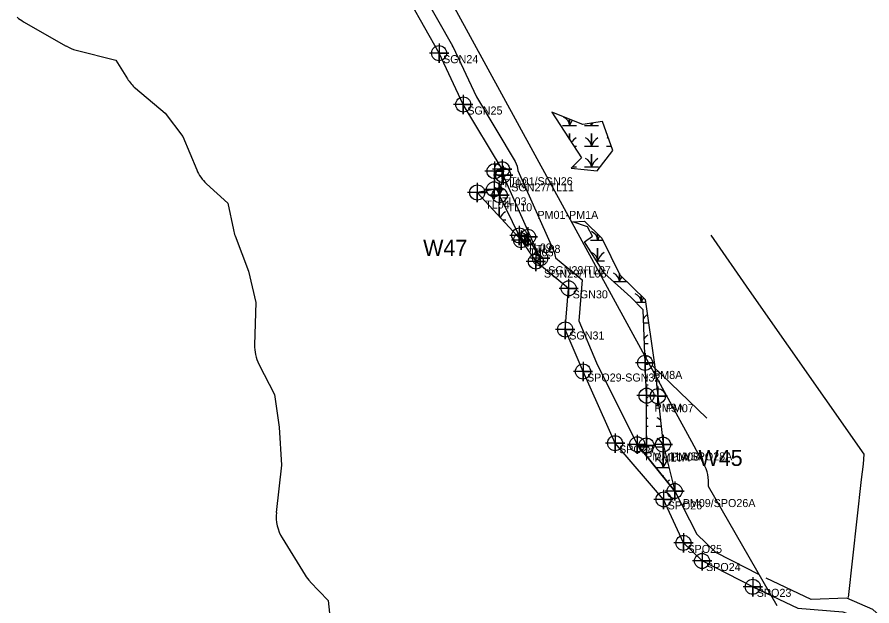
# Model space of a CAD drawing. Extents: x 1253697 to 1278588, y 912189 to 981699.
# Drawn here: x 1255014 to 1256080, y 949469 to 950203 of the extents above; entities that cross this region are included whole.
import ezdxf

# ---------------------------------------------------------------- set-up
doc = ezdxf.new("R2010")
doc.units = 0
for name, color, linetype in [('Default', 7, 'Continuous'), ('Exist Environmental Wetland Boundary', 7, 'Continuous'), ('Exist Environmental Wetland Boundary Cogo Comment', 7, 'Continuous'), ('Exist Environmental Wetland Boundary Cogo Number', 7, 'Continuous'), ('Exist Environmental Wetland Boundary Cogo Point CELL', 7, 'Continuous'), ('Exist Hydro Jurisdictional Stream or Body of Water Mitigable', 7, 'Continuous'), ('Exist Hydro Jurisdictional Stream or Body of Water Mitigable Cogo Comment', 7, 'Continuous'), ('Exist Hydro Jurisdictional Stream or Body of Water Mitigable Cogo Point CELL', 7, 'Continuous'), ('Exist Hydro Swamp or Marsh', 7, 'Continuous')]:
    doc.layers.add(name, color=color, linetype=linetype)

msp = doc.modelspace()

# ---------------------------------------------------------------- linework, layer by layer
at = {"layer": 'Default'}
for p, q in [((1255022.4, 950197.3), (1255075.4, 950167)), ((1255022.4, 950197.3), (1255075.4, 950167)), ((1255022.4, 950197.3), (1255075.4, 950167)), ((1255022.4, 950197.3), (1255075.4, 950167)), ((1255873.8, 949703.2), (1255806.2, 949768.1)), ((1255961.5, 949469), (1255875.8, 949617.7)), ((1255961.5, 949469), (1255875.8, 949617.7)), ((1255961.5, 949469), (1255875.8, 949617.7)), ((1255961.5, 949469), (1255875.8, 949617.7)), ((1255344.6, 949553.8), (1255373.3, 949507.4)), ((1255344.6, 949553.8), (1255373.3, 949507.4)), ((1255344.6, 949553.8), (1255373.3, 949507.4)), ((1255344.6, 949553.8), (1255373.3, 949507.4))]:
    msp.add_line(p, q, dxfattribs=at)
for points in [[(1255869.9, 949646.5), (1255855.1, 949673.5), (1255540.4, 950250.2)], [(1255869.9, 949646.5), (1255855.1, 949673.5), (1255540.4, 950250.2)], [(1255869.9, 949646.5), (1255855.1, 949673.5), (1255540.4, 950250.2)], [(1255869.9, 949646.5), (1255855.1, 949673.5), (1255540.4, 950250.2)], [(1255088.1, 950161.9), (1255137.4, 950149.5), (1255151.8, 950126.2)], [(1255088.1, 950161.9), (1255137.4, 950149.5), (1255151.8, 950126.2)], [(1255088.1, 950161.9), (1255137.4, 950149.5), (1255151.8, 950126.2)], [(1255088.1, 950161.9), (1255137.4, 950149.5), (1255151.8, 950126.2)], [(1255161.9, 950114.5), (1255198.9, 950083.1), (1255220.9, 950054), (1255238.2, 950012.7)], [(1255161.9, 950114.5), (1255198.9, 950083.1), (1255220.9, 950054), (1255238.2, 950012.7)], [(1255161.9, 950114.5), (1255198.9, 950083.1), (1255220.9, 950054), (1255238.2, 950012.7)], [(1255161.9, 950114.5), (1255198.9, 950083.1), (1255220.9, 950054), (1255238.2, 950012.7)], [(1255250.4, 949995.3), (1255276.8, 949970.9), (1255283.9, 949937.7)], [(1255250.4, 949995.3), (1255276.8, 949970.9), (1255283.9, 949937.7)], [(1255250.4, 949995.3), (1255276.8, 949970.9), (1255283.9, 949937.7)], [(1255250.4, 949995.3), (1255276.8, 949970.9), (1255283.9, 949937.7)], [(1255286.1, 949930.4), (1255302.9, 949886.5), (1255311.8, 949847.4), (1255310.3, 949794.6)], [(1255286.1, 949930.4), (1255302.9, 949886.5), (1255311.8, 949847.4), (1255310.3, 949794.6)], [(1255286.1, 949930.4), (1255302.9, 949886.5), (1255311.8, 949847.4), (1255310.3, 949794.6)], [(1255286.1, 949930.4), (1255302.9, 949886.5), (1255311.8, 949847.4), (1255310.3, 949794.6)], [(1255315.7, 949770.5), (1255335.1, 949732.5), (1255340.9, 949692), (1255343.8, 949644.3), (1255337.4, 949585.4)], [(1255315.7, 949770.5), (1255335.1, 949732.5), (1255340.9, 949692), (1255343.8, 949644.3), (1255337.4, 949585.4)], [(1255315.7, 949770.5), (1255335.1, 949732.5), (1255340.9, 949692), (1255343.8, 949644.3), (1255337.4, 949585.4)], [(1255315.7, 949770.5), (1255335.1, 949732.5), (1255340.9, 949692), (1255343.8, 949644.3), (1255337.4, 949585.4)], [(1255379.6, 949499.2), (1255402, 949475.7), (1255405.6, 949440.6)], [(1255379.6, 949499.2), (1255402, 949475.7), (1255405.6, 949440.6)], [(1255379.6, 949499.2), (1255402, 949475.7), (1255405.6, 949440.6)], [(1255379.6, 949499.2), (1255402, 949475.7), (1255405.6, 949440.6)]]:
    msp.add_lwpolyline(points, dxfattribs=at)
for centre, start, end in [((1255047.3, 950240.7), 228.8582, 240.1777), ((1255047.3, 950240.7), 228.8582, 240.1777), ((1255047.3, 950240.7), 228.8582, 240.1777), ((1255047.3, 950240.7), 228.8582, 240.1777), ((1255100.3, 950210.4), 240.1777, 255.9018), ((1255100.3, 950210.4), 240.1777, 255.9018), ((1255100.3, 950210.4), 240.1777, 255.9018), ((1255100.3, 950210.4), 240.1777, 255.9018), ((1255194.3, 950152.6), 211.853, 229.6038), ((1255194.3, 950152.6), 211.853, 229.6038), ((1255194.3, 950152.6), 211.853, 229.6038), ((1255194.3, 950152.6), 211.853, 229.6038), ((1255284.3, 950032), 202.7485, 227.1975), ((1255284.3, 950032), 202.7485, 227.1975), ((1255284.3, 950032), 202.7485, 227.1975), ((1255284.3, 950032), 202.7485, 227.1975), ((1255332.8, 949948.2), 192.1779, 200.8964), ((1255332.8, 949948.2), 192.1779, 200.8964), ((1255332.8, 949948.2), 192.1779, 200.8964), ((1255332.8, 949948.2), 192.1779, 200.8964), ((1255360.3, 949793.2), 178.4045, 206.9788), ((1255360.3, 949793.2), 178.4045, 206.9788), ((1255360.3, 949793.2), 178.4045, 206.9788), ((1255360.3, 949793.2), 178.4045, 206.9788), ((1255826, 949622.6), 354.4515, 28.6492), ((1255826, 949622.6), 354.4515, 28.6492), ((1255826, 949622.6), 354.4515, 28.6492), ((1255826, 949622.6), 354.4515, 28.6492), ((1255387.2, 949580), 173.8921, 211.7172), ((1255387.2, 949580), 173.8921, 211.7172), ((1255387.2, 949580), 173.8921, 211.7172), ((1255387.2, 949580), 173.8921, 211.7172), ((1255415.8, 949533.7), 211.7172, 223.6063), ((1255415.8, 949533.7), 211.7172, 223.6063), ((1255415.8, 949533.7), 211.7172, 223.6063), ((1255415.8, 949533.7), 211.7172, 223.6063)]:
    msp.add_arc(centre, 50, start, end, dxfattribs=at)
at = {"layer": 'Exist Environmental Wetland Boundary'}
for p, q in [((1255708.3, 950042.1), (1255711.4, 950042.1)), ((1255748.7, 950042.1), (1255754.7, 950042.1)), ((1255706.7, 950016.3), (1255711.4, 950016.3)), ((1255756.3, 949899.3), (1255756.9, 949899.3)), ((1255795, 949821.9), (1255800.8, 949821.9)), ((1255796, 949796.1), (1255800.8, 949796.1)), ((1255797, 949770.4), (1255800.8, 949770.4)), ((1255798.1, 949744.6), (1255800.8, 949744.6)), ((1255810.8, 949744.6), (1255811.2, 949744.6)), ((1255798.8, 949718.8), (1255800.8, 949718.8)), ((1255810.8, 949718.8), (1255813.9, 949718.8)), ((1255798.8, 949693), (1255800.8, 949693)), ((1255810.8, 949693), (1255816.8, 949693))]:
    msp.add_line(p, q, dxfattribs=at)
for points in [[(1255680.8, 950084.4), (1255717.7, 950027.7), (1255705, 950014.6), (1255737.3, 950011.2), (1255756.7, 950036.6), (1255743.7, 950073), (1255719.5, 950069)], [(1255707, 949947.9), (1255721.6, 949948.8), (1255742.9, 949927.5), (1255765.6, 949881.9), (1255796.9, 949851.1), (1255808.7, 949770), (1255812.7, 949730.4), (1255819.3, 949670.1), (1255833.8, 949612.2), (1255787.1, 949670.4), (1255798.8, 949668.5), (1255798.8, 949731.1), (1255796.9, 949772), (1255794.4, 949838.2), (1255779, 949853.8), (1255746.2, 949883.2), (1255721.4, 949922.9), (1255731.2, 949929.9), (1255725.2, 949941.7)]]:
    msp.add_lwpolyline(points, close=True, dxfattribs=at)
for points in [[(1255694.2, 950067.9), (1255702.8, 950067.9), (1255702.8, 950075.6)], [(1255702.8, 950075.6), (1255702.8, 950067.9), (1255711.4, 950067.9)], [(1255721.4, 950067.9), (1255730, 950067.9), (1255730, 950070.7)], [(1255730, 950070.7), (1255730, 950067.9), (1255738.7, 950067.9)], [(1255702.8, 950050.5), (1255702.8, 950057.9), (1255702.8, 950050.5)], [(1255721.4, 950042.1), (1255730, 950042.1), (1255730, 950057.9), (1255730, 950042.1), (1255738.7, 950042.1)], [(1255721.4, 950016.3), (1255730, 950016.3), (1255730, 950032.1), (1255730, 950016.3), (1255738.7, 950016.3)], [(1255618.7, 950013.4), (1255609.4, 950010.9), (1255608.7, 949988.3), (1255587.8, 949984.4), (1255642.4, 949924.8), (1255660.9, 949898.3), (1255666.2, 949902.5), (1255651, 949929.1), (1255640.2, 949930.8), (1255615.7, 949981), (1255620.2, 950005.8)], [(1255729.1, 949925), (1255737.7, 949925), (1255737.7, 949932.6)], [(1255737.7, 949932.6), (1255737.7, 949925), (1255744.1, 949925)], [(1255736.2, 949899.3), (1255737.7, 949899.3), (1255737.7, 949915), (1255737.7, 949899.3), (1255746.3, 949899.3)], [(1255757.1, 949873.5), (1255765, 949873.5), (1255765, 949883.2)], [(1255765, 949883.2), (1255765, 949873.5), (1255773.6, 949873.5)], [(1255785, 949847.7), (1255792.2, 949847.7), (1255792.2, 949855.8)], [(1255792.2, 949855.8), (1255792.2, 949847.7), (1255797.4, 949847.7)], [(1255789.6, 949667.2), (1255792.2, 949667.2), (1255792.2, 949669.6)], [(1255792.2, 949669.6), (1255792.2, 949667.2), (1255800.8, 949667.2)], [(1255810.8, 949667.2), (1255819.4, 949667.2), (1255819.4, 949669.9)], [(1255819.4, 949669.9), (1255819.4, 949667.2), (1255820, 949667.2)], [(1255810.8, 949641.5), (1255819.4, 949641.5), (1255819.4, 949657.2), (1255819.4, 949641.5), (1255826.5, 949641.5)], [(1255819.4, 949630.2), (1255819.4, 949631.5), (1255819.4, 949630.2)]]:
    msp.add_lwpolyline(points, dxfattribs=at)
for centre, radius, start, end in [((1255690.6, 950067), 12.3, 4.1403, 67.535), ((1255721.1, 950061.8), 19.2, 139.9253, 161.6222), ((1255717.8, 950067), 12.3, 4.1403, 17.169), ((1255748.3, 950061.8), 19.2, 151.7484, 161.6222), ((1255721.1, 950036.1), 19.2, 122.1274, 145.6922), ((1255717.8, 950041.2), 12.3, 4.1403, 67.535), ((1255748.3, 950036.1), 19.2, 122.1274, 161.6222), ((1255745, 950041.2), 12.3, 59.3583, 67.535), ((1255717.8, 950015.5), 12.3, 4.1403, 67.535), ((1255748.3, 950010.3), 19.2, 122.1274, 161.6222), ((1255725.5, 949924.2), 12.3, 4.1403, 67.535), ((1255756, 949919), 19.2, 144.7622, 161.6222), ((1255725.5, 949898.4), 12.3, 4.1403, 67.535), ((1255756, 949893.2), 19.2, 122.1274, 161.6222), ((1255752.7, 949872.6), 12.3, 4.1403, 67.535), ((1255783.2, 949867.4), 19.2, 141.4803, 161.6222), ((1255779.9, 949846.8), 12.3, 4.1403, 67.535), ((1255810.4, 949841.6), 19.2, 143.5973, 161.6222), ((1255810.4, 949815.9), 19.2, 123.7475, 143.9883), ((1255810.4, 949790.1), 19.2, 122.1274, 139.6077), ((1255810.4, 949764.3), 19.2, 122.1274, 135.566), ((1255810.4, 949738.5), 19.2, 122.1274, 131.0993), ((1255810.4, 949712.7), 19.2, 122.1274, 127.2057), ((1255807.1, 949717.9), 12.3, 62.1405, 67.535), ((1255807.1, 949692.1), 12.3, 44.031, 67.535), ((1255810.4, 949687), 19.2, 122.1274, 127.1375), ((1255810.4, 949661.2), 19.2, 122.1274, 127.0695), ((1255807.1, 949666.4), 12.3, 4.1403, 67.535), ((1255779.9, 949666.4), 12.3, 4.1403, 15.5234), ((1255810.4, 949661.2), 19.2, 154.5517, 161.6222), ((1255837.6, 949661.2), 19.2, 158.2399, 161.6222), ((1255807.1, 949640.6), 12.3, 4.1403, 67.535), ((1255837.6, 949635.4), 19.2, 133.062, 161.6222), ((1255837.6, 949609.6), 19.2, 122.1274, 132.7982)]:
    msp.add_arc(centre, radius, start, end, dxfattribs=at)
at = {"layer": 'Exist Environmental Wetland Boundary Cogo Point CELL'}
for points in [[(1255618.7, 950025.4), (1255618.7, 950001.4), (1255618.7, 950013.4), (1255630.7, 950013.4), (1255606.7, 950013.4)], [(1255609.4, 950022.9), (1255609.4, 949998.9), (1255609.4, 950010.9), (1255621.4, 950010.9), (1255597.4, 950010.9)], [(1255620.2, 950017.8), (1255620.2, 949993.8), (1255620.2, 950005.8), (1255632.2, 950005.8), (1255608.2, 950005.8)], [(1255587.8, 949996.4), (1255587.8, 949972.4), (1255587.8, 949984.4), (1255599.8, 949984.4), (1255575.8, 949984.4)], [(1255608.7, 950000.3), (1255608.7, 949976.3), (1255608.7, 949988.3), (1255620.7, 949988.3), (1255596.7, 949988.3)], [(1255615.7, 949993), (1255615.7, 949969), (1255615.7, 949981), (1255627.7, 949981), (1255603.7, 949981)], [(1255640.2, 949942.8), (1255640.2, 949918.8), (1255640.2, 949930.8), (1255652.2, 949930.8), (1255628.2, 949930.8)], [(1255651, 949941.1), (1255651, 949917.1), (1255651, 949929.1), (1255663, 949929.1), (1255639, 949929.1)], [(1255642.4, 949936.8), (1255642.4, 949912.8), (1255642.4, 949924.8), (1255654.4, 949924.8), (1255630.4, 949924.8)], [(1255660.9, 949910.3), (1255660.9, 949886.3), (1255660.9, 949898.3), (1255672.9, 949898.3), (1255648.9, 949898.3)], [(1255666.2, 949914.5), (1255666.2, 949890.5), (1255666.2, 949902.5), (1255678.2, 949902.5), (1255654.2, 949902.5)], [(1255796.9, 949784), (1255796.9, 949760), (1255796.9, 949772), (1255808.9, 949772), (1255784.9, 949772)], [(1255798.8, 949743.1), (1255798.8, 949719.1), (1255798.8, 949731.1), (1255810.8, 949731.1), (1255786.8, 949731.1)], [(1255812.7, 949742.4), (1255812.7, 949718.4), (1255812.7, 949730.4), (1255824.7, 949730.4), (1255800.7, 949730.4)], [(1255787.1, 949682.4), (1255787.1, 949658.4), (1255787.1, 949670.4), (1255799.1, 949670.4), (1255775.1, 949670.4)], [(1255819.3, 949682.1), (1255819.3, 949658.1), (1255819.3, 949670.1), (1255831.3, 949670.1), (1255807.3, 949670.1)], [(1255798.5, 949681), (1255798.5, 949657), (1255798.5, 949669), (1255810.5, 949669), (1255786.5, 949669)], [(1255833.8, 949624.2), (1255833.8, 949600.2), (1255833.8, 949612.2), (1255845.8, 949612.2), (1255821.8, 949612.2)]]:
    msp.add_lwpolyline(points, dxfattribs=at)
for centre in [(1255609.4, 950010.9), (1255618.7, 950013.4), (1255620.2, 950005.8), (1255587.8, 949984.4), (1255608.7, 949988.3), (1255615.7, 949981), (1255640.2, 949930.8), (1255651, 949929.1), (1255642.4, 949924.8), (1255660.9, 949898.3), (1255666.2, 949902.5), (1255796.9, 949772), (1255798.8, 949731.1), (1255812.7, 949730.4), (1255787.1, 949670.4), (1255798.5, 949669), (1255819.3, 949670.1), (1255833.8, 949612.2)]:
    msp.add_circle(centre, 9.38, dxfattribs=at)
at = {"layer": 'Exist Hydro Jurisdictional Stream or Body of Water Mitigable'}
for points in [[(1255954.1, 949481.9), (1255931.1, 949492.8), (1255867.9, 949525), (1255844.7, 949547.5), (1255820, 949601.8), (1255759.5, 949671.8), (1255719.6, 949761.2), (1255697.4, 949813.6), (1255701.7, 949864.9), (1255660.9, 949898.3), (1255666.2, 949902.5), (1255620.2, 950005.8), (1255618.7, 950013.4), (1255570.4, 950094.1), (1255540.2, 950158.1), (1255486.8, 950253.3), (1255447, 950399.9), (1255447, 950400.3)], [(1255485.8, 950329.3), (1255504.4, 950260.5), (1255556.8, 950167.4), (1255557.4, 950166.2), (1255586.8, 950103.8), (1255635.1, 950023.1), (1255637.4, 950017.1), (1255638.5, 950011.7), (1255683.6, 949910.2), (1255685.3, 949903), (1255713.7, 949879.7), (1255718.6, 949875.7), (1255714.4, 949824.3), (1255736.5, 949772), (1255787.1, 949670.4), (1255833.8, 949612.2), (1255861.6, 949558.3), (1255884.8, 949535.8), (1255938.9, 949508.2)], [(1255878.9, 949931.1), (1255926.5, 949862.4), (1256069.5, 949658), (1256068.6, 949645.8), (1256066.1, 949626.6), (1256050, 949479.4)], [(1256369.7, 949030.9), (1256371.5, 949077.5), (1256361.2, 949113.8), (1256339.1, 949164.6), (1256322.7, 949217.7), (1256284.4, 949279.3), (1256283, 949308.7), (1256244.1, 949372.9), (1256145.3, 949407.3), (1256080.7, 949464.7), (1256048.3, 949478.6), (1256004, 949476.9), (1255948, 949503.6)], [(1255931.1, 949492.8), (1255987.1, 949466.1), (1256043.5, 949461.7), (1256063.8, 949454), (1256128.3, 949396.5), (1256182.7, 949376.7), (1256227.1, 949362.2), (1256266, 949297.9), (1256267.5, 949268.5), (1256305.8, 949207), (1256322.2, 949153.9), (1256345.8, 949113.2), (1256343.6, 949104.8), (1256354.6, 949066.7), (1256352.4, 949028.5)]]:
    msp.add_lwpolyline(points, dxfattribs=at)
msp.add_arc((1255540.2, 950158.1), 18.9, 25.2182, 29.3381, dxfattribs=at)
at = {"layer": 'Exist Hydro Jurisdictional Stream or Body of Water Mitigable Cogo Point CELL'}
for points in [[(1255540.2, 950170.1), (1255540.2, 950146.1), (1255540.2, 950158.1), (1255552.2, 950158.1), (1255528.2, 950158.1)], [(1255570.4, 950106.1), (1255570.4, 950082.1), (1255570.4, 950094.1), (1255582.4, 950094.1), (1255558.4, 950094.1)], [(1255701.7, 949876.9), (1255701.7, 949852.9), (1255701.7, 949864.9), (1255713.7, 949864.9), (1255689.7, 949864.9)], [(1255697.4, 949825.6), (1255697.4, 949801.6), (1255697.4, 949813.6), (1255709.4, 949813.6), (1255685.4, 949813.6)], [(1255719.6, 949773.2), (1255719.6, 949749.2), (1255719.6, 949761.2), (1255731.6, 949761.2), (1255707.6, 949761.2)], [(1255759.5, 949683.8), (1255759.5, 949659.8), (1255759.5, 949671.8), (1255771.5, 949671.8), (1255747.5, 949671.8)], [(1255820, 949613.8), (1255820, 949589.8), (1255820, 949601.8), (1255832, 949601.8), (1255808, 949601.8)], [(1255844.7, 949559.5), (1255844.7, 949535.5), (1255844.7, 949547.5), (1255856.7, 949547.5), (1255832.7, 949547.5)], [(1255867.9, 949537), (1255867.9, 949513), (1255867.9, 949525), (1255879.9, 949525), (1255855.9, 949525)], [(1255931.1, 949504.8), (1255931.1, 949480.8), (1255931.1, 949492.8), (1255943.1, 949492.8), (1255919.1, 949492.8)]]:
    msp.add_lwpolyline(points, dxfattribs=at)
for centre in [(1255540.2, 950158.1), (1255570.4, 950094.1), (1255701.7, 949864.9), (1255697.4, 949813.6), (1255719.6, 949761.2), (1255759.5, 949671.8), (1255820, 949601.8), (1255844.7, 949547.5), (1255867.9, 949525), (1255931.1, 949492.8)]:
    msp.add_circle(centre, 9.38, dxfattribs=at)
at = {"layer": 'Exist Hydro Swamp or Marsh'}
for p, q in [((1255590.9, 949981.1), (1255591.3, 949981.1)), ((1255619.1, 949950.3), (1255623.5, 949950.3))]:
    msp.add_line(p, q, dxfattribs=at)
for points in [[(1255613, 950011.8), (1255614.9, 950011.8), (1255614.9, 950012.4)], [(1255614.9, 950012.4), (1255614.9, 950011.8), (1255619, 950011.8)], [(1255606.3, 949981.1), (1255614.9, 949981.1), (1255614.9, 949996.8), (1255614.9, 949981.1), (1255615.7, 949981.1)], [(1255614.9, 949954.8), (1255614.9, 949966.1), (1255614.9, 949954.8)], [(1255646.1, 949919.5), (1255647.1, 949919.5), (1255647.1, 949929.7)], [(1255647.1, 949929.7), (1255647.1, 949919.5), (1255655.7, 949919.5)]]:
    msp.add_lwpolyline(points, dxfattribs=at)
for centre, radius, start, end in [((1255633.2, 950005.8), 19.2, 159.8703, 161.6222), ((1255602.7, 950011), 12.3, 4.1403, 6.4395), ((1255602.7, 949980.2), 12.3, 4.1403, 60.3324), ((1255633.2, 949975), 19.2, 151.2326, 161.6222), ((1255633.2, 949944.2), 19.2, 122.1274, 151.5682), ((1255634.9, 949918.6), 12.3, 4.1403, 67.535), ((1255665.4, 949913.4), 19.2, 133.8936, 161.6222)]:
    msp.add_arc(centre, radius, start, end, dxfattribs=at)

# ---------------------------------------------------------------- texts
at = {"layer": 'Exist Environmental Wetland Boundary Cogo Comment'}
for s, p in [('TL01/SGN26', (1255628.7, 949993.4)), ('TL02', (1255619.4, 949990.9)), ('SGN27/TL11', (1255630.2, 949985.8)), ('TL04', (1255597.8, 949964.4)), ('TL03', (1255618.7, 949968.3)), ('TL10', (1255625.7, 949961)), ('TL09', (1255650.2, 949910.8)), ('TL08', (1255661, 949909.1)), ('TL05', (1255652.4, 949904.8)), ('SGN29/TL06', (1255670.9, 949878.3)), ('SGN28/TL07', (1255676.2, 949882.5)), ('PM8A', (1255806.9, 949752)), ('PM9A', (1255808.8, 949711.1)), ('PM07', (1255822.7, 949710.4)), ('PMA11A/SPO28A', (1255797.1, 949650.4)), ('PM10A', (1255808.5, 949649)), ('PM08', (1255829.3, 949650.1)), ('PM09/SPO26A', (1255843.8, 949592.2))]:
    msp.add_text(s, height=10, dxfattribs=at).set_placement(p)
at = {"layer": 'Exist Environmental Wetland Boundary Cogo Number'}
for s, p in [('W47', (1255520.4, 949905.4)), ('W45', (1255863.5, 949643.5))]:
    msp.add_text(s, height=20, dxfattribs=at).set_placement(p)
at = {"layer": 'Exist Hydro Jurisdictional Stream or Body of Water Mitigable Cogo Comment'}
for s, p in [('SGN24', (1255545.2, 950145.6)), ('SGN25', (1255575.4, 950081.6)), ('PM01-PM1A', (1255662.8, 949951.5)), ('SGN30', (1255706.7, 949852.4)), ('SGN31', (1255702.4, 949801.1)), ('SPO29-SGN32', (1255724.6, 949748.7)), ('SPO28', (1255764.5, 949659.3)), ('SPO26', (1255825, 949589.3)), ('SPO25', (1255849.7, 949535)), ('SPO24', (1255872.9, 949512.5)), ('SPO23', (1255936.1, 949480.3))]:
    msp.add_text(s, height=10, dxfattribs=at).set_placement(p)

doc.saveas('drawing.dxf')
